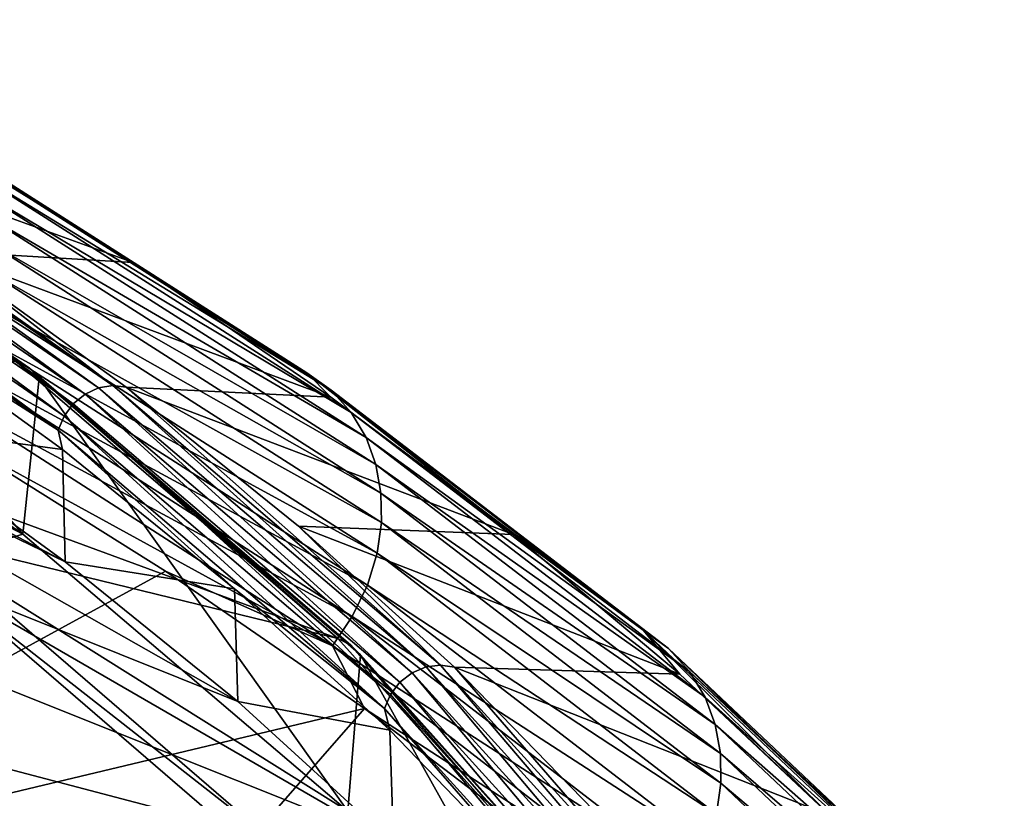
# Model space of a CAD drawing. Header units: metres. Extents: x -90 to 304, y -90 to 74.
# Tile 570 of 570: x 295.55 to 300.96, y 18.2 to 22.48. Entities that reach past the tile are written whole.
import ezdxf

# ---------------------------------------------------------------- set-up
doc = ezdxf.new("R2010")
doc.units = ezdxf.units.M
doc.layers.add('solid_21662050_350', color=7, linetype='CONTINUOUS')

msp = doc.modelspace()

# ---------------------------------------------------------------- linework, layer by layer
at = {"layer": 'solid_21662050_350'}
for points in [[(290.726074, 22.47518, 150.823059), (295.567078, 19.650433, 158.669098), (290.494202, 22.424055, 150.965057)], [(290.726074, 22.47518, 150.823059), (293.430359, 21.119768, 154.587845), (295.567078, 19.650433, 158.669098)], [(295.567078, 19.650433, 158.669098), (292.989166, 21.002743, 154.912903), (290.494202, 22.424055, 150.965057)], [(295.800568, 19.498011, 158.649643), (290.494202, 22.282921, 150.914246), (292.989197, 20.861609, 154.862091)], [(295.800568, 19.498011, 158.649643), (294.763, 20.252354, 156.554367), (290.494202, 22.282921, 150.914246)], [(293.488922, 22.028362, 155.158676), (295.53479, 20.594261, 159.275665), (295.603638, 20.560457, 159.235947)], [(293.53949, 21.977163, 155.111084), (293.488922, 22.028362, 155.158676), (295.603638, 20.560457, 159.235947)], [(289.39743, 21.982691, 163.96225), (297.297302, 19.075994, 163.492813), (295.53479, 20.594261, 159.275665)], [(289.39743, 21.982691, 163.96225), (290.851196, 20.648573, 167.669754), (297.297302, 19.075994, 163.492813)], [(295.567078, 19.650433, 158.669098), (293.430359, 21.119768, 154.587845), (293.53949, 21.977163, 155.111084)], [(295.656219, 20.507862, 159.19223), (293.53949, 21.977163, 155.111084), (295.603638, 20.560457, 159.235947)], [(295.567078, 19.650433, 158.669098), (293.53949, 21.977163, 155.111084), (295.656219, 20.507862, 159.19223)], [(293.830963, 21.933989, 154.652969), (293.759644, 21.897711, 154.681076), (295.90918, 20.41938, 158.787292)], [(295.983398, 20.453695, 158.764633), (293.905518, 21.948547, 154.615189), (293.830963, 21.933989, 154.652969)], [(295.983398, 20.453695, 158.764633), (293.830963, 21.933989, 154.652969), (295.90918, 20.41938, 158.787292)], [(293.905518, 21.948547, 154.615189), (296.060913, 20.466204, 158.732544), (293.976776, 21.940413, 154.570831)], [(295.983398, 20.453695, 158.764633), (296.060913, 20.466204, 158.732544), (293.905518, 21.948547, 154.615189)], [(293.976776, 21.940413, 154.570831), (296.172668, 21.141123, 154.164673), (295.001617, 21.866293, 152.140167)], [(293.976776, 21.940413, 154.570831), (295.099487, 21.205538, 156.61203), (296.172668, 21.141123, 154.164673)], [(296.060913, 20.466204, 158.732544), (295.099487, 21.205538, 156.61203), (293.976776, 21.940413, 154.570831)], [(294.982086, 21.90143, 151.761063), (295.001617, 21.866293, 152.140167), (296.172668, 21.141123, 154.164673)], [(297.127136, 20.536053, 155.570465), (294.982086, 21.90143, 151.761063), (296.172668, 21.141123, 154.164673)], [(295.109558, 21.808908, 151.649628), (294.982086, 21.90143, 151.761063), (297.127136, 20.536053, 155.570465)], [(293.759644, 21.897711, 154.681076), (293.697205, 21.842615, 154.697266), (295.844238, 20.366001, 158.798721)], [(295.90918, 20.41938, 158.787292), (293.759644, 21.897711, 154.681076), (295.844238, 20.366001, 158.798721)], [(293.697205, 21.842615, 154.697266), (293.648651, 21.773108, 154.700256), (295.793762, 20.297829, 158.798004)], [(295.844238, 20.366001, 158.798721), (293.697205, 21.842615, 154.697266), (295.793762, 20.297829, 158.798004)], [(297.260712, 20.439533, 155.466965), (295.109558, 21.808908, 151.649628), (297.127136, 20.536053, 155.570465)], [(295.214569, 21.690708, 151.542648), (295.109558, 21.808908, 151.649628), (297.260712, 20.439533, 155.466965)], [(293.648651, 21.773108, 154.700256), (293.617889, 21.694746, 154.689789), (295.76178, 20.220312, 158.785187)], [(295.793762, 20.297829, 158.798004), (293.648651, 21.773108, 154.700256), (295.76178, 20.220312, 158.785187)], [(295.76178, 20.220312, 158.785187), (293.617889, 21.694746, 154.689789), (294.749969, 20.865023, 156.746765)], [(297.370819, 20.317671, 155.366409), (295.214569, 21.690708, 151.542648), (297.260712, 20.439533, 155.466965)], [(295.293213, 21.555746, 151.445801), (295.214569, 21.690708, 151.542648), (297.370819, 20.317671, 155.366409)], [(297.453247, 20.179564, 155.2742), (295.293213, 21.555746, 151.445801), (297.370819, 20.317671, 155.366409)], [(295.344177, 21.410202, 151.362076), (295.293213, 21.555746, 151.445801), (297.453247, 20.179564, 155.2742)], [(297.506683, 20.031477, 155.193298), (295.344177, 21.410202, 151.362076), (297.453247, 20.179564, 155.2742)], [(295.369995, 21.256176, 151.29068), (295.344177, 21.410202, 151.362076), (297.506683, 20.031477, 155.193298)], [(297.533783, 19.875463, 155.123093), (295.369995, 21.256176, 151.29068), (297.506683, 20.031477, 155.193298)], [(295.372559, 21.095135, 151.231018), (295.369995, 21.256176, 151.29068), (297.533783, 19.875463, 155.123093)], [(295.099487, 21.205538, 156.61203), (297.259674, 20.401194, 156.230438), (296.172668, 21.141123, 154.164673)], [(295.099487, 21.205538, 156.61203), (296.13504, 20.456114, 158.693634), (297.259674, 20.401194, 156.230438)], [(296.060913, 20.466204, 158.732544), (296.13504, 20.456114, 158.693634), (295.099487, 21.205538, 156.61203)], [(295.349792, 20.927364, 151.184448), (295.372559, 21.095135, 151.231018), (297.536499, 19.712957, 155.06308)], [(297.536499, 19.712957, 155.06308), (295.372559, 21.095135, 151.231018), (297.533783, 19.875463, 155.123093)], [(297.127136, 20.536053, 155.570465), (296.172668, 21.141123, 154.164673), (297.259674, 20.401194, 156.230438)], [(295.567078, 19.650433, 158.669098), (295.136261, 19.517698, 159.037781), (292.989166, 21.002743, 154.912903)], [(295.298889, 20.753395, 151.152863), (295.349792, 20.927364, 151.184448), (297.512634, 19.544298, 155.014496)], [(297.512634, 19.544298, 155.014496), (295.349792, 20.927364, 151.184448), (297.536499, 19.712957, 155.06308)], [(296.74762, 18.730129, 160.782501), (292.989197, 20.861609, 154.862091), (295.136261, 19.376564, 158.986969)], [(296.74762, 18.730129, 160.782501), (295.800568, 19.498011, 158.649643), (292.989197, 20.861609, 154.862091)], [(294.749969, 20.865023, 156.746765), (294.763, 20.252354, 156.554367), (295.784607, 20.11392, 158.833038)], [(295.76178, 20.220312, 158.785187), (294.749969, 20.865023, 156.746765), (295.784607, 20.11392, 158.833038)], [(295.220062, 20.580008, 151.138611), (295.298889, 20.753395, 151.152863), (297.45932, 19.370092, 154.979065)], [(297.45932, 19.370092, 154.979065), (295.298889, 20.753395, 151.152863), (297.512634, 19.544298, 155.014496)], [(290.851196, 20.648573, 167.669754), (298.69873, 17.51515, 167.828232), (297.297302, 19.075994, 163.492813)], [(290.851196, 20.648573, 167.669754), (291.991211, 19.279968, 171.473068), (298.69873, 17.51515, 167.828232)], [(295.115509, 20.417967, 151.144211), (295.220062, 20.580008, 151.138611), (297.37674, 19.19717, 154.959152)], [(297.37674, 19.19717, 154.959152), (295.220062, 20.580008, 151.138611), (297.45932, 19.370092, 154.979065)], [(295.603638, 20.560457, 159.235947), (295.53479, 20.594261, 159.275665), (297.297302, 19.075994, 163.492813)], [(295.603638, 20.560457, 159.235947), (297.297302, 19.075994, 163.492813), (297.36795, 19.040358, 163.458191)], [(295.656219, 20.507862, 159.19223), (295.603638, 20.560457, 159.235947), (297.36795, 19.040358, 163.458191)], [(297.352264, 18.128258, 162.897095), (295.567078, 19.650433, 158.669098), (295.656219, 20.507862, 159.19223)], [(297.422211, 18.986332, 163.418442), (295.656219, 20.507862, 159.19223), (297.36795, 19.040358, 163.458191)], [(297.352264, 18.128258, 162.897095), (295.656219, 20.507862, 159.19223), (297.422211, 18.986332, 163.418442)], [(297.127136, 20.536053, 155.570465), (297.259674, 20.401194, 156.230438), (298.261078, 19.647564, 158.334518)], [(298.974762, 19.122032, 159.515762), (297.127136, 20.536053, 155.570465), (298.261078, 19.647564, 158.334518)], [(297.260712, 20.439533, 155.466965), (297.127136, 20.536053, 155.570465), (298.974762, 19.122032, 159.515762)], [(295.983398, 20.453695, 158.764633), (295.90918, 20.41938, 158.787292), (297.705139, 18.887863, 163.041245)], [(297.781738, 18.920145, 163.024231), (296.060913, 20.466204, 158.732544), (295.983398, 20.453695, 158.764633)], [(297.781738, 18.920145, 163.024231), (295.983398, 20.453695, 158.764633), (297.705139, 18.887863, 163.041245)], [(296.060913, 20.466204, 158.732544), (297.861755, 18.930531, 162.998047), (296.13504, 20.456114, 158.693634)], [(297.781738, 18.920145, 163.024231), (297.861755, 18.930531, 162.998047), (296.060913, 20.466204, 158.732544)], [(296.13504, 20.456114, 158.693634), (298.261078, 19.647564, 158.334518), (297.259674, 20.401194, 156.230438)], [(296.13504, 20.456114, 158.693634), (297.081787, 19.693336, 160.812332), (298.261078, 19.647564, 158.334518)], [(297.861755, 18.930531, 162.998047), (297.081787, 19.693336, 160.812332), (296.13504, 20.456114, 158.693634)], [(299.113922, 19.021303, 159.420639), (297.260712, 20.439533, 155.466965), (298.974762, 19.122032, 159.515762)], [(297.370819, 20.317671, 155.366409), (297.260712, 20.439533, 155.466965), (299.113922, 19.021303, 159.420639)], [(297.267181, 19.036341, 154.957474), (295.173798, 20.183851, 151.450928), (295.115509, 20.417967, 151.144211)], [(297.267181, 19.036341, 154.957474), (295.115509, 20.417967, 151.144211), (297.37674, 19.19717, 154.959152)], [(295.90918, 20.41938, 158.787292), (295.844238, 20.366001, 158.798721), (297.638123, 18.836264, 163.047729)], [(297.705139, 18.887863, 163.041245), (295.90918, 20.41938, 158.787292), (297.638123, 18.836264, 163.047729)], [(295.844238, 20.366001, 158.798721), (295.793762, 20.297829, 158.798004), (297.586029, 18.769474, 163.043167)], [(297.638123, 18.836264, 163.047729), (295.844238, 20.366001, 158.798721), (297.586029, 18.769474, 163.043167)], [(295.793762, 20.297829, 158.798004), (295.76178, 20.220312, 158.785187), (297.553009, 18.692833, 163.027924)], [(297.586029, 18.769474, 163.043167), (295.793762, 20.297829, 158.798004), (297.553009, 18.692833, 163.027924)], [(299.228607, 18.89559, 159.326843), (297.370819, 20.317671, 155.366409), (299.113922, 19.021303, 159.420639)], [(297.453247, 20.179564, 155.2742), (297.370819, 20.317671, 155.366409), (299.228607, 18.89559, 159.326843)], [(295.784607, 20.11392, 158.833038), (294.763, 20.252354, 156.554367), (295.800568, 19.498011, 158.649643)], [(295.173798, 20.183851, 151.450928), (296.351654, 19.445492, 153.485458), (293.050903, 17.642303, 152.769867)], [(297.267181, 19.036341, 154.957474), (296.351654, 19.445492, 153.485458), (295.173798, 20.183851, 151.450928)], [(295.76178, 20.220312, 158.785187), (295.784607, 20.11392, 158.833038), (296.729492, 19.349365, 160.956665)], [(297.553009, 18.692833, 163.027924), (295.76178, 20.220312, 158.785187), (296.729492, 19.349365, 160.956665)], [(299.314514, 18.754175, 159.239548), (297.453247, 20.179564, 155.2742), (299.228607, 18.89559, 159.326843)], [(297.506683, 20.031477, 155.193298), (297.453247, 20.179564, 155.2742), (299.314514, 18.754175, 159.239548)], [(295.784607, 20.11392, 158.833038), (295.800568, 19.498011, 158.649643), (296.729492, 19.349365, 160.956665)], [(299.370209, 18.603416, 159.161652), (297.506683, 20.031477, 155.193298), (299.314514, 18.754175, 159.239548)], [(297.533783, 19.875463, 155.123093), (297.506683, 20.031477, 155.193298), (299.370209, 18.603416, 159.161652)], [(299.398468, 18.445318, 159.092682), (297.533783, 19.875463, 155.123093), (299.370209, 18.603416, 159.161652)], [(297.536499, 19.712957, 155.06308), (297.533783, 19.875463, 155.123093), (299.398468, 18.445318, 159.092682)], [(297.081787, 19.693336, 160.812332), (299.175262, 18.881432, 160.473572), (298.261078, 19.647564, 158.334518)], [(297.081787, 19.693336, 160.812332), (297.938263, 18.918407, 162.964783), (299.175262, 18.881432, 160.473572)], [(297.861755, 18.930531, 162.998047), (297.938263, 18.918407, 162.964783), (297.081787, 19.693336, 160.812332)], [(297.512634, 19.544298, 155.014496), (297.536499, 19.712957, 155.06308), (299.401306, 18.281279, 159.032303)], [(299.401306, 18.281279, 159.032303), (297.536499, 19.712957, 155.06308), (299.398468, 18.445318, 159.092682)], [(297.352264, 18.128258, 162.897095), (295.136261, 19.517698, 159.037781), (295.567078, 19.650433, 158.669098)], [(298.974762, 19.122032, 159.515762), (298.261078, 19.647564, 158.334518), (299.175262, 18.881432, 160.473572)], [(297.45932, 19.370092, 154.979065), (297.512634, 19.544298, 155.014496), (299.376495, 18.111692, 158.981613)], [(299.376495, 18.111692, 158.981613), (297.512634, 19.544298, 155.014496), (299.401306, 18.281279, 159.032303)], [(295.136261, 19.517698, 159.037781), (296.921326, 17.978643, 163.312668), (295.136261, 19.376564, 158.986969)], [(297.352264, 18.128258, 162.897095), (296.921326, 17.978643, 163.312668), (295.136261, 19.517698, 159.037781)], [(296.729492, 19.349365, 160.956665), (295.800568, 19.498011, 158.649643), (296.74762, 18.730129, 160.782501)], [(296.351654, 19.445492, 153.485458), (297.444214, 18.692951, 155.559814), (293.050903, 17.642303, 152.769867)], [(297.267181, 19.036341, 154.957474), (297.444214, 18.692951, 155.559814), (296.351654, 19.445492, 153.485458)], [(297.60257, 17.949993, 162.949417), (295.136261, 19.376564, 158.986969), (296.921326, 17.837513, 163.261856)], [(296.921326, 17.978643, 163.312668), (296.921326, 17.837513, 163.261856), (295.136261, 19.376564, 158.986969)], [(297.60257, 17.949993, 162.949417), (296.74762, 18.730129, 160.782501), (295.136261, 19.376564, 158.986969)], [(297.37674, 19.19717, 154.959152), (297.45932, 19.370092, 154.979065), (299.320953, 17.937248, 158.942139)], [(299.320953, 17.937248, 158.942139), (297.45932, 19.370092, 154.979065), (299.376495, 18.111692, 158.981613)], [(296.729492, 19.349365, 160.956665), (296.74762, 18.730129, 160.782501), (297.583099, 18.57259, 163.114243)], [(297.553009, 18.692833, 163.027924), (296.729492, 19.349365, 160.956665), (297.583099, 18.57259, 163.114243)], [(291.991211, 19.279968, 171.473068), (299.730255, 15.921564, 172.254578), (298.69873, 17.51515, 167.828232)], [(291.991211, 19.279968, 171.473068), (292.810516, 17.885324, 175.348694), (299.730255, 15.921564, 172.254578)], [(297.267181, 19.036341, 154.957474), (297.37674, 19.19717, 154.959152), (299.234985, 17.76483, 158.916275)], [(299.234985, 17.76483, 158.916275), (297.37674, 19.19717, 154.959152), (299.320953, 17.937248, 158.942139)], [(298.974762, 19.122032, 159.515762), (299.175262, 18.881432, 160.473572), (300.000854, 18.103971, 162.644302)], [(300.51532, 17.666731, 163.576416), (298.974762, 19.122032, 159.515762), (300.000854, 18.103971, 162.644302)], [(299.113922, 19.021303, 159.420639), (298.974762, 19.122032, 159.515762), (300.51532, 17.666731, 163.576416)], [(299.12085, 17.605288, 158.906937), (297.444214, 18.692951, 155.559814), (297.267181, 19.036341, 154.957474)], [(299.12085, 17.605288, 158.906937), (297.267181, 19.036341, 154.957474), (299.234985, 17.76483, 158.916275)], [(297.36795, 19.040358, 163.458191), (297.297302, 19.075994, 163.492813), (298.69873, 17.51515, 167.828232)], [(297.36795, 19.040358, 163.458191), (298.69873, 17.51515, 167.828232), (298.770752, 17.477642, 167.798798)], [(297.422211, 18.986332, 163.418442), (297.36795, 19.040358, 163.458191), (298.770752, 17.477642, 167.798798)], [(298.77475, 16.562836, 167.245224), (297.352264, 18.128258, 162.897095), (297.422211, 18.986332, 163.418442)], [(298.826355, 17.422138, 167.763153), (297.422211, 18.986332, 163.418442), (298.770752, 17.477642, 167.798798)], [(298.77475, 16.562836, 167.245224), (297.422211, 18.986332, 163.418442), (298.826355, 17.422138, 167.763153)], [(300.659485, 17.561598, 163.490082), (299.113922, 19.021303, 159.420639), (300.51532, 17.666731, 163.576416)], [(299.228607, 18.89559, 159.326843), (299.113922, 19.021303, 159.420639), (300.659485, 17.561598, 163.490082)], [(299.21463, 17.343039, 167.404816), (297.861755, 18.930531, 162.998047), (297.781738, 18.920145, 163.024231)], [(297.861755, 18.930531, 162.998047), (299.296631, 17.35124, 167.384689), (297.938263, 18.918407, 162.964783)], [(299.21463, 17.343039, 167.404816), (299.296631, 17.35124, 167.384689), (297.861755, 18.930531, 162.998047)], [(297.705139, 18.887863, 163.041245), (297.638123, 18.836264, 163.047729), (299.067474, 17.263077, 167.417435)], [(297.781738, 18.920145, 163.024231), (297.705139, 18.887863, 163.041245), (299.136169, 17.312847, 167.416031)], [(299.136169, 17.312847, 167.416031), (297.705139, 18.887863, 163.041245), (299.067474, 17.263077, 167.417435)], [(299.21463, 17.343039, 167.404816), (297.781738, 18.920145, 163.024231), (299.136169, 17.312847, 167.416031)], [(297.938263, 18.918407, 162.964783), (300.000854, 18.103971, 162.644302), (299.175262, 18.881432, 160.473572)], [(297.938263, 18.918407, 162.964783), (298.703125, 18.132557, 165.147568), (300.000854, 18.103971, 162.644302)], [(299.296631, 17.35124, 167.384689), (298.703125, 18.132557, 165.147568), (297.938263, 18.918407, 162.964783)], [(300.778259, 17.431858, 163.403397), (299.228607, 18.89559, 159.326843), (300.659485, 17.561598, 163.490082)], [(299.314514, 18.754175, 159.239548), (299.228607, 18.89559, 159.326843), (300.778259, 17.431858, 163.403397)], [(297.638123, 18.836264, 163.047729), (297.586029, 18.769474, 163.043167), (299.014069, 17.197708, 167.40892)], [(299.067474, 17.263077, 167.417435), (297.638123, 18.836264, 163.047729), (299.014069, 17.197708, 167.40892)], [(297.586029, 18.769474, 163.043167), (297.553009, 18.692833, 163.027924), (298.980255, 17.121969, 167.391174)], [(299.014069, 17.197708, 167.40892), (297.586029, 18.769474, 163.043167), (298.980255, 17.121969, 167.391174)], [(297.583099, 18.57259, 163.114243), (296.74762, 18.730129, 160.782501), (297.60257, 17.949993, 162.949417)], [(300.867249, 17.286989, 163.321259), (299.314514, 18.754175, 159.239548), (300.778259, 17.431858, 163.403397)], [(299.370209, 18.603416, 159.161652), (299.314514, 18.754175, 159.239548), (300.867249, 17.286989, 163.321259)], [(297.444214, 18.692951, 155.559814), (295.241486, 16.174944, 156.845612), (293.050903, 17.642303, 152.769867)], [(297.444214, 18.692951, 155.559814), (298.449158, 17.927858, 157.669235), (295.241486, 16.174944, 156.845612)], [(299.12085, 17.605288, 158.906937), (298.449158, 17.927858, 157.669235), (297.444214, 18.692951, 155.559814)], [(297.553009, 18.692833, 163.027924), (297.583099, 18.57259, 163.114243), (298.344055, 17.784843, 165.302292)], [(298.980255, 17.121969, 167.391174), (297.553009, 18.692833, 163.027924), (298.344055, 17.784843, 165.302292)], [(300.924957, 17.133444, 163.246506), (299.370209, 18.603416, 159.161652), (300.867249, 17.286989, 163.321259)], [(299.398468, 18.445318, 159.092682), (299.370209, 18.603416, 159.161652), (300.924957, 17.133444, 163.246506)], [(297.583099, 18.57259, 163.114243), (297.60257, 17.949993, 162.949417), (298.344055, 17.784843, 165.302292)], [(300.954224, 16.973171, 163.178848), (299.398468, 18.445318, 159.092682), (300.924957, 17.133444, 163.246506)], [(299.401306, 18.281279, 159.032303), (299.398468, 18.445318, 159.092682), (300.954224, 16.973171, 163.178848)], [(299.376495, 18.111692, 158.981613), (299.401306, 18.281279, 159.032303), (300.957214, 16.807537, 163.118103)], [(300.957214, 16.807537, 163.118103), (299.401306, 18.281279, 159.032303), (300.954224, 16.973171, 163.178848)]]:
    msp.add_3dface(points, dxfattribs=at)

doc.saveas('drawing.dxf')
